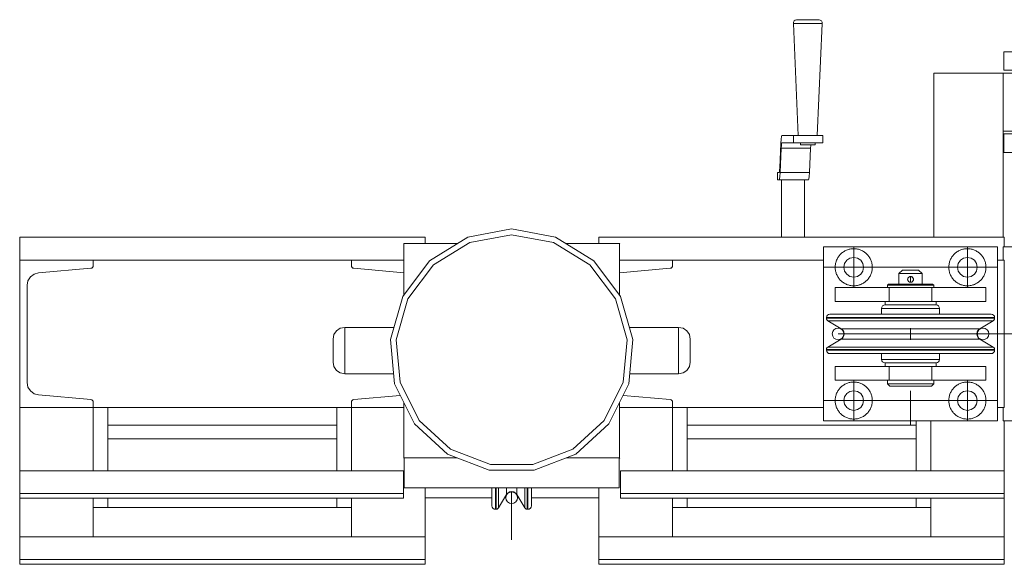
# Model space of a CAD drawing. Header units: millimetres. Extents: x 53746 to 116821, y -810352 to -765802.
# Tile 271 of 347: x 87289 to 88138, y -772743 to -772274. Entities that reach past the tile are written whole.
import ezdxf

# ---------------------------------------------------------------- set-up
doc = ezdxf.new("R2010")
doc.units = ezdxf.units.MM
doc.header["$MEASUREMENT"] = 0
doc.linetypes.add('DGN Style 3', pattern=[2002.806, 1430.575714, -572.230286])
doc.linetypes.add('DGN Style 4', pattern=[2290.351719, 1144.460571, -572.230286, 1.430576, -572.230286])
for name, color, linetype, lineweight in [('Main Cradle Rails', 7, 'Continuous', 0), ('Side Cradle Tower', 7, 'Continuous', 0), ('Side Cradle Tower Platform', 7, 'Continuous', 0)]:
    doc.layers.add(name, color=color, linetype=linetype, lineweight=lineweight)

# ---------------------------------------------------------------- blocks, each defined once
blk = doc.blocks.new('*U57')
at = {"layer": 'Side Cradle Tower', "color": 7, "linetype": 'Continuous', "lineweight": 0}
for p, q in [((2005.61, 15615.76), (2355.2, 15615.76)), ((2467.79, 15615.76), (2500.6, 15595.44)), ((2505.09, 15615.76), (2854.68, 15615.76)), ((2336.98, 15609.94), (2336.93, 15609.94)), ((2337.33, 15610.35), (2337.27, 15610.35)), ((2005.61, 15595.76), (2069.11, 15595.76)), ((2005.61, 15468.76), (2005.61, 15595.76)), ((2021.78, 15584.91), (2066.92, 15588.86)), ((2067.77, 15589.1), (2067.78, 15589.1)), ((2067.78, 15589.1), (2067.78, 15589.1)), ((2068.48, 15589.63), (2068.49, 15589.63)), ((2068.48, 15589.63), (2068.48, 15589.63)), ((2068.95, 15590.38), (2069.11, 15591.25)), ((2068.95, 15590.39), (2068.95, 15590.38)), ((2068.95, 15590.38), (2068.95, 15590.38)), ((2069.11, 15595.76), (2069.11, 15591.25)), ((2069.11, 15595.76), (2291.65, 15595.76)), ((2291.65, 15595.76), (2291.65, 15591.25)), ((2336.93, 15595.76), (2291.65, 15595.76)), ((2291.81, 15590.38), (2291.65, 15591.25)), ((2291.81, 15590.38), (2291.81, 15590.38)), ((2291.81, 15590.38), (2291.81, 15590.38)), ((2292.28, 15589.63), (2292.28, 15589.63)), ((2292.28, 15589.63), (2292.28, 15589.63)), ((2292.99, 15589.1), (2292.98, 15589.1)), ((2292.99, 15589.1), (2292.99, 15589.1)), ((2336.93, 15585.09), (2293.84, 15588.86)), ((2522.74, 15595.76), (2568.65, 15595.76)), ((2522.74, 15585.04), (2566.46, 15588.86)), ((2567.31, 15589.1), (2567.3, 15589.1)), ((2567.31, 15589.1), (2567.31, 15589.1)), ((2568.02, 15589.63), (2568.02, 15589.63)), ((2568.02, 15589.63), (2568.02, 15589.63)), ((2568.48, 15590.38), (2568.65, 15591.25)), ((2568.48, 15590.38), (2568.48, 15590.38)), ((2568.49, 15590.38), (2568.48, 15590.38)), ((2568.65, 15595.76), (2568.65, 15591.25)), ((2698.83, 15595.76), (2568.65, 15595.76)), ((2854.68, 15595.76), (2848.83, 15595.76)), ((2854.68, 15468.76), (2854.68, 15595.76)), ((2014.8, 15581.45), (2014.82, 15581.48)), ((2017.98, 15583.85), (2017.96, 15583.83)), ((2017.98, 15583.85), (2021.78, 15584.91)), ((2021.78, 15584.91), (2021.76, 15584.9)), ((2012.01, 15490.27), (2012.01, 15574.25)), ((2285.86, 15497.85), (2285.86, 15499.37)), ((2012.74, 15486.39), (2012.01, 15490.27)), ((2066.92, 15475.66), (2021.78, 15479.61)), ((2293.84, 15475.66), (2333.83, 15479.16)), ((2566.46, 15475.66), (2525.92, 15479.2)), ((2067.78, 15475.42), (2066.92, 15475.66)), ((2067.77, 15475.42), (2067.78, 15475.42)), ((2067.78, 15475.42), (2067.78, 15475.42)), ((2068.48, 15474.89), (2068.48, 15474.89)), ((2068.49, 15474.89), (2068.48, 15474.89)), ((2068.95, 15474.14), (2068.95, 15474.14)), ((2068.95, 15474.13), (2068.95, 15474.14)), ((2069.11, 15468.76), (2069.11, 15473.27)), ((2291.65, 15468.76), (2291.65, 15473.27)), ((2291.81, 15474.13), (2291.81, 15474.14)), ((2291.81, 15474.14), (2291.81, 15474.14)), ((2292.28, 15474.89), (2292.28, 15474.89)), ((2292.28, 15474.89), (2292.28, 15474.89)), ((2292.98, 15475.42), (2292.99, 15475.42)), ((2292.99, 15475.42), (2293.84, 15475.66)), ((2292.99, 15475.42), (2292.99, 15475.42)), ((2567.31, 15475.42), (2566.46, 15475.66)), ((2567.31, 15475.42), (2567.31, 15475.42)), ((2567.31, 15475.42), (2567.31, 15475.42)), ((2568.02, 15474.89), (2568.01, 15474.89)), ((2568.02, 15474.89), (2568.02, 15474.89)), ((2568.48, 15474.14), (2568.48, 15474.14)), ((2568.48, 15474.14), (2568.49, 15474.13)), ((2568.65, 15468.76), (2568.65, 15473.27)), ((2005.61, 15468.76), (2069.11, 15468.76)), ((2005.61, 15468.76), (2005.61, 15414.19)), ((2005.61, 15468.76), (2005.61, 15414.19)), ((2069.11, 15414.19), (2069.11, 15468.76)), ((2069.11, 15468.76), (2291.65, 15468.76)), ((2081.67, 15468.76), (2081.67, 15414.19)), ((2279.09, 15414.19), (2279.09, 15468.76)), ((2336.93, 15468.76), (2291.65, 15468.76)), ((2291.65, 15414.19), (2291.65, 15468.76)), ((2522.74, 15468.76), (2568.65, 15468.76)), ((2698.83, 15468.76), (2568.65, 15468.76)), ((2568.65, 15414.19), (2568.65, 15468.76)), ((2581.15, 15468.76), (2581.15, 15414.19)), ((2854.68, 15468.76), (2848.83, 15468.76)), ((2081.67, 15453.64), (2279.09, 15453.64)), ((2509.66, 15457.58), (2482.5, 15432.83)), ((2778.62, 15453.64), (2581.15, 15453.64)), ((2778.62, 15414.19), (2778.62, 15457.26)), ((2791.18, 15414.19), (2791.18, 15457.26)), ((2854.68, 15457.26), (2854.68, 15414.19)), ((2854.68, 15457.26), (2854.68, 15414.19)), ((2081.67, 15441.64), (2279.09, 15441.64)), ((2778.62, 15441.64), (2581.15, 15441.64)), ((2581.21, 15441.64), (2581.21, 15414.19)), ((2336.98, 15424.93), (2336.93, 15424.93)), ((2337.27, 15399.37), (2337.27, 15425.28)), ((2337.33, 15425.35), (2382.92, 15425.35)), ((2337.33, 15425.35), (2337.33, 15425.35)), ((2522.74, 15424.93), (2522.68, 15424.93)), ((2522.68, 15399.37), (2522.68, 15424.93)), ((2005.61, 15414.19), (2336.56, 15414.19)), ((2523.74, 15414.19), (2854.68, 15414.19)), ((2005.61, 15390.41), (2005.61, 15394.65)), ((2005.61, 15394.65), (2336.56, 15394.65)), ((2336.56, 15390.41), (2336.56, 15394.65)), ((2522.68, 15399.37), (2337.27, 15399.37)), ((2415.84, 15399.37), (2415.84, 15386.46)), ((2416.41, 15399.37), (2416.41, 15386.46)), ((2418.56, 15399.37), (2418.56, 15387.6)), ((2425.34, 15399.37), (2425.34, 15398.17)), ((2425.34, 15398.17), (2425.34, 15393.62)), ((2434.38, 15393.62), (2434.38, 15398.17)), ((2441.16, 15399.37), (2441.16, 15387.6)), ((2443.31, 15399.37), (2443.31, 15386.46)), ((2443.89, 15399.37), (2443.89, 15386.46)), ((2505.09, 15390.92), (2505.09, 15399.37)), ((2523.74, 15390.41), (2523.74, 15394.65)), ((2523.74, 15394.65), (2854.68, 15394.65)), ((2854.68, 15390.41), (2854.68, 15394.65)), ((2005.61, 15390.41), (2005.61, 15357.24)), ((2005.61, 15390.41), (2005.61, 15357.24)), ((2005.61, 15390.41), (2336.56, 15390.41)), ((2069.11, 15357.24), (2069.11, 15390.41)), ((2081.67, 15390.41), (2081.67, 15382.59)), ((2279.09, 15382.59), (2279.09, 15390.41)), ((2291.65, 15357.24), (2291.65, 15390.41)), ((2412.84, 15390.92), (2355.15, 15390.92)), ((2415.84, 15386.46), (2415.84, 15380.94)), ((2416.41, 15386.46), (2416.41, 15380.94)), ((2418.56, 15387.6), (2418.56, 15382.17)), ((2424.86, 15390.92), (2423.74, 15390.92)), ((2435.98, 15390.92), (2434.86, 15390.92)), ((2441.16, 15387.6), (2441.16, 15382.17)), ((2443.31, 15386.46), (2443.31, 15380.94)), ((2443.89, 15386.46), (2443.89, 15380.94)), ((2505.09, 15390.92), (2446.89, 15390.92)), ((2505.09, 15357.24), (2505.09, 15390.92)), ((2523.74, 15390.41), (2854.68, 15390.41)), ((2568.65, 15357.24), (2568.65, 15390.41)), ((2581.15, 15390.41), (2581.15, 15382.59)), ((2581.21, 15390.41), (2581.21, 15382.59)), ((2778.62, 15382.59), (2778.62, 15390.41)), ((2791.18, 15357.24), (2791.18, 15390.41)), ((2854.68, 15390.41), (2854.68, 15375.76)), ((2854.68, 15390.41), (2854.68, 15357.24)), ((2291.65, 15382.59), (2069.11, 15382.59)), ((2568.65, 15382.59), (2791.18, 15382.59)), ((2854.68, 15359.76), (2854.68, 15357.26)), ((2005.61, 15357.24), (2355.2, 15357.24)), ((2505.09, 15357.24), (2854.68, 15357.24)), ((2005.61, 15333.46), (2005.61, 15337.7)), ((2005.61, 15337.7), (2355.2, 15337.7)), ((2355.2, 15333.46), (2355.2, 15337.7)), ((2505.09, 15333.46), (2505.09, 15337.7)), ((2505.09, 15337.7), (2854.68, 15337.7)), ((2854.68, 15333.46), (2854.68, 15337.7)), ((2005.61, 15333.46), (2355.2, 15333.46)), ((2505.09, 15333.46), (2854.68, 15333.46))]:
    blk.add_line(p, q, dxfattribs=at)
at = {"layer": 'Side Cradle Tower', "color": 7, "linetype": 'DGN Style 4', "lineweight": 0}
blk.add_line((2429.86, 15354.71), (2429.86, 15396.2), dxfattribs=at)
at = {"layer": 'Side Cradle Tower', "color": 7, "linetype": 'Continuous', "lineweight": 0, "flags": 128}
for points in [[(2467.79, 15615.76), (2429.86, 15622.85), (2391.93, 15615.76), (2359.12, 15595.44), (2335.87, 15564.65), (2325.31, 15527.54), (2328.87, 15489.11), (2346.07, 15454.57), (2374.59, 15428.57), (2410.57, 15414.63), (2449.15, 15414.63), (2485.14, 15428.57), (2513.65, 15454.57), (2530.85, 15489.11), (2534.41, 15527.54), (2523.85, 15564.65), (2500.6, 15595.44)], [(2005.61, 15595.76), (2005.61, 15615.76), (2005.61, 15615.76)], [(2509.66, 15457.58), (2526.04, 15490.48), (2529.43, 15527.07), (2519.38, 15562.42), (2497.23, 15591.75), (2465.99, 15611.09), (2429.86, 15617.85), (2393.74, 15611.09), (2362.49, 15591.75), (2340.34, 15562.42), (2330.29, 15527.07), (2333.68, 15490.48), (2350.06, 15457.58), (2377.22, 15432.83), (2411.49, 15419.55), (2448.24, 15419.55), (2482.5, 15432.83)], [(2355.2, 15610.35), (2355.2, 15615.76), (2355.2, 15615.76)], [(2505.09, 15610.35), (2505.09, 15615.76), (2505.09, 15615.76)], [(2854.68, 15607.26), (2854.68, 15615.76), (2854.68, 15615.76)], [(2337.27, 15610.35), (2337.27, 15610.35), (2336.93, 15609.94), (2336.93, 15566.05)], [(2383.2, 15610.35), (2337.33, 15610.35), (2336.98, 15609.94), (2336.98, 15566.12)], [(2522.74, 15566.12), (2522.74, 15609.94), (2523.08, 15610.35), (2476.53, 15610.35)], [(2068.95, 15590.38), (2068.48, 15589.63), (2067.78, 15589.1), (2066.92, 15588.86)], [(2293.84, 15588.86), (2292.99, 15589.1), (2292.28, 15589.63), (2291.81, 15590.38)], [(2568.48, 15590.38), (2568.02, 15589.63), (2567.31, 15589.1), (2566.46, 15588.86)], [(2017.98, 15583.85), (2014.83, 15581.48), (2012.74, 15578.13), (2012.01, 15574.25)], [(2328.06, 15497.85), (2285.86, 15497.85), (2282.03, 15498.61), (2278.79, 15500.78), (2276.62, 15504.02), (2275.86, 15507.85), (2275.86, 15508.61), (2275.86, 15510.78), (2275.86, 15514.02), (2275.86, 15517.85), (2275.86, 15521.67), (2275.86, 15524.92), (2275.86, 15527.09), (2275.86, 15527.85), (2276.62, 15531.67), (2278.79, 15534.92), (2282.03, 15537.09), (2285.86, 15537.85), (2328.24, 15537.83)], [(2285.86, 15537.85), (2285.86, 15536.32), (2285.86, 15531.99), (2285.86, 15525.5), (2285.86, 15517.85), (2285.86, 15510.19), (2285.86, 15503.7), (2285.86, 15499.37)], [(2531.48, 15537.83), (2573.86, 15537.85), (2577.69, 15537.09), (2580.93, 15534.92), (2583.1, 15531.67), (2583.86, 15527.85), (2583.86, 15527.09), (2583.86, 15524.92), (2583.86, 15521.67), (2583.86, 15517.85), (2583.86, 15514.02), (2583.86, 15510.78), (2583.86, 15508.61), (2583.86, 15507.85), (2583.1, 15504.02), (2580.93, 15500.78), (2577.69, 15498.61), (2573.86, 15497.85), (2531.66, 15497.85)], [(2573.86, 15497.85), (2573.86, 15499.37), (2573.86, 15503.7), (2573.86, 15510.19), (2573.86, 15517.85), (2573.86, 15525.5), (2573.86, 15531.99), (2573.86, 15536.32), (2573.86, 15537.85)], [(2012.74, 15486.39), (2014.83, 15483.04), (2017.98, 15480.67), (2021.78, 15479.61)], [(2067.78, 15475.42), (2068.48, 15474.89), (2068.95, 15474.14), (2069.11, 15473.27)], [(2291.65, 15473.27), (2291.81, 15474.14), (2292.28, 15474.89), (2292.99, 15475.42)], [(2336.93, 15472.93), (2336.93, 15424.93), (2336.93, 15424.93)], [(2336.98, 15472.82), (2336.98, 15424.93), (2337.33, 15425.35)], [(2476.8, 15425.35), (2523.08, 15425.35), (2522.74, 15424.93), (2522.74, 15472.82)], [(2567.31, 15475.42), (2568.02, 15474.89), (2568.48, 15474.14), (2568.65, 15473.27)], [(2522.74, 15425), (2522.68, 15424.93), (2522.68, 15425.35)], [(2005.61, 15394.65), (2005.61, 15414.19), (2005.61, 15414.19)], [(2336.56, 15394.65), (2336.56, 15414.19), (2336.56, 15414.19)], [(2523.74, 15394.65), (2523.74, 15414.19), (2523.74, 15414.19)], [(2854.68, 15394.65), (2854.68, 15414.19), (2854.68, 15414.19)], [(2355.15, 15399.37), (2355.15, 15363.96), (2355.15, 15357.24)], [(2412.84, 15399.37), (2412.84, 15389.24), (2412.84, 15383.94), (2413.06, 15382.8), (2413.71, 15381.82), (2414.69, 15381.17), (2415.84, 15380.94), (2416.41, 15380.94), (2417.26, 15381.09), (2418, 15381.52), (2418.56, 15382.17), (2425.34, 15393.62), (2426.52, 15394.99), (2428.08, 15395.88), (2429.86, 15396.19), (2431.64, 15395.88), (2433.21, 15394.99)], [(2433.21, 15394.99), (2434.38, 15393.62), (2441.16, 15382.17), (2441.72, 15381.52), (2442.47, 15381.09), (2443.31, 15380.94), (2443.89, 15380.94), (2445.03, 15381.17), (2446.01, 15381.82), (2446.66, 15382.8), (2446.89, 15383.94), (2446.89, 15389.24), (2446.89, 15399.37)], [(2434.38, 15398.17), (2434.38, 15398.17), (2434.38, 15399.37)], [(2505.15, 15357.24), (2505.15, 15363.96), (2505.15, 15399.37)], [(2005.61, 15337.7), (2005.61, 15357.24), (2005.61, 15357.24)], [(2355.2, 15337.7), (2355.2, 15357.24), (2355.2, 15357.24)], [(2505.09, 15337.7), (2505.09, 15357.24), (2505.09, 15357.24)], [(2854.68, 15337.7), (2854.68, 15357.24), (2854.68, 15357.24)]]:
    blk.add_lwpolyline(points, dxfattribs=at)
at = {"layer": 'Side Cradle Tower', "color": 7, "linetype": 'Continuous', "lineweight": 0}
blk.add_arc((2429.86, 15390.94), 5, 0, 359.99999, dxfattribs=at)
at = {"layer": 'Side Cradle Tower Platform', "color": 7, "linetype": 'Continuous', "lineweight": 0}
for p, q in [((2685.76, 15803.37), (2689.44, 15803.37)), ((2793.83, 15615.76), (2793.83, 15757.26)), ((2853.83, 15757.26), (2853.83, 15707.26)), ((2903.83, 15757.26), (2853.83, 15757.26)), ((2662.02, 15696.54), (2662.26, 15700.22)), ((2662.86, 15703.36), (2672.91, 15703.36)), ((2677.53, 15703.36), (2672.91, 15703.36)), ((2672.91, 15703.36), (2672.91, 15697.01)), ((2698.27, 15697.01), (2698.27, 15703.36)), ((2853.83, 15707.26), (2903.83, 15707.26)), ((2853.83, 15615.76), (2853.83, 15707.26)), ((2661.01, 15675.59), (2662.02, 15696.54)), ((2662.3, 15692.46), (2661.29, 15671.51)), ((2662.3, 15692.46), (2687.66, 15692.46)), ((2662.86, 15697.01), (2662.65, 15696.48)), ((2672.91, 15697.01), (2662.86, 15697.01)), ((2677.53, 15697.01), (2672.91, 15697.01)), ((2687.97, 15695.42), (2685.57, 15695.42)), ((2686.65, 15671.51), (2687.66, 15692.46)), ((2698.27, 15697.01), (2694.08, 15697.01)), ((2660.53, 15671.61), (2658.97, 15671.61)), ((2658.97, 15671.61), (2658.97, 15665.26)), ((2660.53, 15671.61), (2660.71, 15672.08)), ((2661.29, 15671.51), (2661.08, 15668.14)), ((2661.29, 15671.51), (2686.65, 15671.51)), ((2686.43, 15668.14), (2686.65, 15671.51)), ((2658.97, 15665.26), (2660.53, 15665.26)), ((2660.53, 15665.26), (2685.89, 15665.26)), ((2662.41, 15615.76), (2662.41, 15665.11)), ((2682.41, 15615.76), (2682.41, 15665.11)), ((2698.83, 15607.26), (2848.83, 15607.26)), ((2698.83, 15457.26), (2698.83, 15607.26)), ((2848.83, 15607.26), (2848.83, 15457.26)), ((2853.83, 15595.76), (2853.83, 15607.26)), ((2853.83, 15607.26), (2863.83, 15607.26)), ((2718.82, 15595.77), (2716.98, 15593.01)), ((2830.68, 15593.01), (2828.84, 15595.77)), ((2773.83, 15587.26), (2771.15, 15587.26)), ((2772.06, 15581.01), (2771.61, 15580.41)), ((2771.61, 15580.41), (2771.81, 15580.73)), ((2771.61, 15580.41), (2771.61, 15580.4)), ((2771.81, 15580.73), (2771.86, 15580.79)), ((2772.88, 15581.56), (2772.1, 15581.06)), ((2772.11, 15581.07), (2772.11, 15581.08)), ((2773.14, 15581.66), (2773.15, 15581.66)), ((2773.58, 15581.75), (2773.83, 15581.75)), ((2774.57, 15581.64), (2773.83, 15581.75)), ((2775.59, 15581.02), (2775.45, 15581.15)), ((2776.11, 15580.26), (2775.59, 15581.02)), ((2776.01, 15580.49), (2776.02, 15580.48)), ((2708.83, 15572.26), (2708.83, 15560.26)), ((2755.4, 15572.26), (2755.4, 15560.26)), ((2756.28, 15575.26), (2760.4, 15575.26)), ((2771.33, 15579.16), (2771.33, 15579.16)), ((2771.33, 15579.16), (2771.38, 15578.77)), ((2771.38, 15578.77), (2771.33, 15579.16)), ((2771.36, 15579.6), (2771.34, 15579.27)), ((2771.38, 15578.77), (2771.38, 15578.77)), ((2771.38, 15578.76), (2771.52, 15578.3)), ((2771.39, 15578.74), (2771.51, 15578.34)), ((2771.57, 15580.32), (2771.53, 15580.21)), ((2771.67, 15578.01), (2771.67, 15578.01)), ((2771.7, 15577.96), (2772.07, 15577.5)), ((2771.89, 15577.69), (2771.93, 15577.64)), ((2772.07, 15577.5), (2772.2, 15577.37)), ((2773.27, 15576.83), (2772.91, 15576.94)), ((2773.83, 15576.77), (2774.15, 15576.78)), ((2774.18, 15576.78), (2774.56, 15576.87)), ((2774.55, 15576.87), (2774.78, 15576.96)), ((2774.56, 15576.87), (2774.55, 15576.87)), ((2774.79, 15576.96), (2775.3, 15577.24)), ((2775.29, 15577.23), (2775.28, 15577.22)), ((2775.6, 15577.49), (2775.56, 15577.46)), ((2776.1, 15578.21), (2776.1, 15578.2)), ((2776.21, 15579.98), (2776.13, 15580.21)), ((2776.31, 15579.51), (2776.2, 15580.07)), ((2776.24, 15578.58), (2776.24, 15578.57)), ((2789.64, 15572.26), (2792.26, 15572.26)), ((2792.26, 15572.26), (2792.26, 15560.26)), ((2792.31, 15574.26), (2793.83, 15574.26)), ((2838.83, 15572.26), (2838.83, 15560.26)), ((2706.85, 15546.29), (2701.33, 15546.29)), ((2706.85, 15545.71), (2701.33, 15545.71)), ((2746.09, 15545.71), (2722.57, 15545.71)), ((2773.83, 15545.71), (2746.09, 15545.71)), ((2773.83, 15543.56), (2746.56, 15543.56)), ((2801.57, 15546.29), (2773.83, 15546.29)), ((2801.58, 15545.71), (2773.83, 15545.71)), ((2825.1, 15546.29), (2801.58, 15546.29)), ((2845.11, 15543.56), (2839.68, 15543.56)), ((2846.33, 15546.29), (2840.81, 15546.29)), ((2846.33, 15545.71), (2840.81, 15545.71)), ((2718.56, 15536.78), (2714.01, 15536.78)), ((2773.83, 15527.26), (2773.83, 15537.26)), ((2773.83, 15527.26), (2773.83, 15537.26)), ((2707.98, 15520.96), (2702.56, 15520.96)), ((2801.11, 15520.96), (2773.83, 15520.96)), ((2829.1, 15527.74), (2833.66, 15527.74)), ((2706.85, 15518.81), (2701.33, 15518.81)), ((2706.85, 15518.23), (2701.33, 15518.23)), ((2746.09, 15518.23), (2722.57, 15518.23)), ((2773.83, 15518.81), (2746.09, 15518.81)), ((2773.83, 15518.23), (2746.09, 15518.23)), ((2801.57, 15518.81), (2773.83, 15518.81)), ((2825.1, 15518.81), (2801.58, 15518.81)), ((2846.33, 15518.81), (2840.81, 15518.81)), ((2846.33, 15518.23), (2840.81, 15518.23)), ((2708.83, 15492.26), (2708.83, 15504.26)), ((2755.4, 15492.26), (2755.4, 15504.26)), ((2761.33, 15507.26), (2773.83, 15507.26)), ((2773.83, 15507.26), (2786.33, 15507.26)), ((2782.25, 15507.26), (2773.83, 15507.26)), ((2792.26, 15492.26), (2792.26, 15504.26)), ((2838.83, 15492.26), (2838.83, 15504.26)), ((2766.94, 15487.26), (2761.1, 15487.26)), ((2792.26, 15492.26), (2789.68, 15492.26)), ((2826.08, 15482.61), (2822.83, 15483.26)), ((2733.33, 15474.76), (2732.68, 15471.51)), ((2853.83, 15457.26), (2853.83, 15468.76)), ((2848.83, 15457.26), (2698.83, 15457.26)), ((2863.83, 15457.26), (2853.83, 15457.26))]:
    blk.add_line(p, q, dxfattribs=at)
at = {"layer": 'Side Cradle Tower Platform', "color": 7, "linetype": 'DGN Style 4', "lineweight": 0}
for p, q in [((2724.83, 15572.26), (2724.83, 15607.26)), ((2822.83, 15572.26), (2822.83, 15607.26)), ((2698.83, 15589.76), (2848.83, 15589.76)), ((2773.83, 15576.77), (2773.83, 15581.75)), ((2724.83, 15492.26), (2724.83, 15457.26)), ((2822.83, 15492.26), (2822.83, 15457.26)), ((2773.83, 15453.11), (2773.83, 15483.18)), ((2698.83, 15474.76), (2848.83, 15474.76))]:
    blk.add_line(p, q, dxfattribs=at)
at = {"layer": 'Side Cradle Tower Platform', "color": 7, "linetype": 'DGN Style 3', "lineweight": 0}
for p in [(2711.33, 15532.26), (3050.34, 15532.26)]:
    blk.add_line(p, (2818.03, 15532.26), dxfattribs=at)
at = {"layer": 'Side Cradle Tower Platform', "color": 7, "linetype": 'Continuous', "lineweight": 0, "flags": 128}
for points in [[(2677.05, 15703.36), (2672.76, 15800.09), (2672.93, 15801.24), (2673.49, 15802.26), (2674.39, 15803), (2675.5, 15803.37), (2675.5, 15803.37)], [(2685.76, 15803.37), (2682.01, 15803.37), (2678.73, 15803.37), (2676.45, 15803.37), (2675.5, 15803.37), (2675.5, 15803.37)], [(2694.92, 15803.37), (2694.92, 15803.37), (2694.39, 15803.37), (2692.47, 15803.37), (2689.44, 15803.37)], [(2694.92, 15803.37), (2694.92, 15803.37), (2696.02, 15803), (2696.92, 15802.26), (2697.49, 15801.24), (2697.65, 15800.09), (2693.37, 15703.36)], [(2697.65, 15800.09), (2696.98, 15800.09), (2694.51, 15800.09), (2690.63, 15800.09), (2685.92, 15800.09), (2681.1, 15800.09), (2676.91, 15800.09), (2673.98, 15800.09), (2672.76, 15800.09)], [(2854.26, 15759.76), (2854.15, 15759.76), (2854.15, 15775.76), (2854.26, 15775.76)], [(2863.92, 15759.76), (2857.64, 15759.76), (2854.26, 15759.76), (2854.26, 15775.76), (2857.64, 15775.76), (2863.92, 15775.76)], [(2853.83, 15757.26), (2853.83, 15757.26), (2793.83, 15757.26), (2793.83, 15757.26)], [(2662.26, 15700.22), (2662.54, 15702.56), (2662.86, 15703.36)], [(2698.27, 15703.36), (2694.08, 15703.36), (2688.79, 15703.36), (2683.04, 15703.36), (2677.53, 15703.36)], [(2854.26, 15688.76), (2854.15, 15688.76), (2854.15, 15704.76), (2854.26, 15704.76)], [(2872.26, 15688.76), (2863.92, 15688.76), (2857.64, 15688.76), (2854.26, 15688.76), (2854.26, 15704.76), (2857.64, 15704.76), (2863.92, 15704.76)], [(2662.65, 15696.48), (2662.46, 15694.92), (2662.3, 15692.46)], [(2694.08, 15697.01), (2694.08, 15697.01), (2688.79, 15697.01), (2683.04, 15697.01), (2677.53, 15697.01)], [(2685.57, 15695.42), (2683.12, 15695.42), (2680.98, 15695.42), (2679.49, 15695.42), (2678.87, 15695.42), (2678.87, 15697.01)], [(2687.66, 15692.46), (2687.81, 15694.92), (2687.88, 15695.42)], [(2691.55, 15697.01), (2691.55, 15695.42), (2691.2, 15695.42), (2689.95, 15695.42), (2687.97, 15695.42)], [(2660.71, 15672.08), (2660.88, 15673.44), (2661.01, 15675.59)], [(2661.08, 15668.14), (2660.81, 15665.99), (2660.53, 15665.26)], [(2685.89, 15665.26), (2686.17, 15665.99), (2686.43, 15668.14)], [(2662.41, 15665.11), (2663.15, 15665.11), (2665.29, 15665.11)], [(2665.29, 15665.11), (2668.52, 15665.11), (2672.34, 15665.11), (2676.18, 15665.11), (2679.43, 15665.11), (2681.62, 15665.11), (2682.41, 15665.11), (2682.41, 15665.11)], [(2718.82, 15595.77), (2721.58, 15597.61), (2724.83, 15598.26), (2728.08, 15597.61), (2730.84, 15595.77), (2732.68, 15593.01), (2733.33, 15589.76), (2732.68, 15586.51), (2730.84, 15583.75), (2728.08, 15581.91), (2724.83, 15581.26), (2721.58, 15581.91), (2718.82, 15583.75), (2716.98, 15586.51), (2716.33, 15589.76), (2716.98, 15593.01)], [(2830.68, 15593.01), (2831.33, 15589.76), (2830.68, 15586.51), (2828.84, 15583.75), (2826.08, 15581.91), (2822.83, 15581.26), (2819.58, 15581.91), (2816.82, 15583.75), (2814.98, 15586.51), (2814.33, 15589.76), (2814.98, 15593.01), (2816.82, 15595.77), (2819.58, 15597.61), (2822.83, 15598.26), (2826.08, 15597.61), (2828.84, 15595.77)], [(2763.83, 15575.26), (2763.83, 15584.26), (2766.83, 15587.26), (2767.36, 15587.26), (2768.88, 15587.26), (2771.15, 15587.26)], [(2763.83, 15584.26), (2764.59, 15584.26), (2766.76, 15584.26), (2770, 15584.26), (2773.83, 15584.26), (2777.66, 15584.26), (2780.9, 15584.26), (2783.07, 15584.26), (2783.83, 15584.26)], [(2771.53, 15580.21), (2771.61, 15580.41), (2771.61, 15580.41)], [(2772.11, 15581.08), (2772.11, 15581.08), (2772.07, 15581.02), (2771.81, 15580.73), (2771.81, 15580.73)], [(2772.11, 15581.08), (2772.4, 15581.31), (2772.79, 15581.53), (2772.88, 15581.56), (2773.14, 15581.66)], [(2773.15, 15581.66), (2772.88, 15581.56), (2772.87, 15581.56)], [(2773.58, 15581.75), (2773.58, 15581.75), (2773.14, 15581.66), (2773.14, 15581.66)], [(2773.58, 15581.75), (2773.58, 15581.75), (2773.58, 15581.75)], [(2773.83, 15587.26), (2776.51, 15587.26), (2778.78, 15587.26), (2780.3, 15587.26), (2780.83, 15587.26), (2783.83, 15584.26), (2783.83, 15575.26)], [(2773.83, 15581.75), (2773.97, 15581.76), (2774.41, 15581.69), (2774.79, 15581.57), (2774.79, 15581.57), (2775.19, 15581.36), (2775.49, 15581.13), (2775.59, 15581.02), (2775.81, 15580.79), (2776.01, 15580.49)], [(2775.49, 15581.13), (2774.78, 15581.56), (2774.41, 15581.69)], [(2776.13, 15580.21), (2776.13, 15580.21), (2776.01, 15580.49), (2776.01, 15580.49)], [(2708.83, 15572.26), (2708.83, 15572.26), (2755.4, 15572.26), (2757.98, 15572.26)], [(2753.83, 15572.26), (2753.83, 15574.26), (2754.83, 15575.26), (2756.28, 15575.26)], [(2792.31, 15574.26), (2787.97, 15574.26), (2781.49, 15574.26), (2773.83, 15574.26), (2766.18, 15574.26), (2759.69, 15574.26), (2755.35, 15574.26), (2753.83, 15574.26)], [(2759.73, 15572.26), (2759.69, 15572.26), (2757.98, 15572.26)], [(2759.73, 15572.26), (2759.75, 15572.26), (2764.04, 15572.26)], [(2760.4, 15575.26), (2766.56, 15575.26), (2773.83, 15575.26), (2781.1, 15575.26), (2787.27, 15575.26), (2791.39, 15575.26), (2792.83, 15575.26), (2793.83, 15574.26), (2793.83, 15572.26)], [(2766.2, 15572.26), (2766.18, 15572.26), (2764.04, 15572.26)], [(2766.2, 15572.26), (2766.22, 15572.26), (2773.83, 15572.26)], [(2771.34, 15579.26), (2771.34, 15579.26), (2771.33, 15579.16), (2771.33, 15579.16)], [(2771.34, 15579.26), (2771.35, 15579.6), (2771.44, 15579.99), (2771.53, 15580.21)], [(2771.58, 15580.33), (2771.53, 15580.21), (2771.35, 15579.6)], [(2771.51, 15578.34), (2771.38, 15578.77), (2771.38, 15578.77)], [(2771.51, 15578.34), (2771.51, 15578.34), (2771.51, 15578.34)], [(2771.67, 15578.01), (2771.52, 15578.3), (2771.51, 15578.34)], [(2771.52, 15578.31), (2771.52, 15578.3), (2771.67, 15578)], [(2771.93, 15577.64), (2771.67, 15578.01), (2771.67, 15578.01)], [(2772.56, 15577.11), (2772.19, 15577.37), (2772.07, 15577.5), (2771.93, 15577.64)], [(2772.19, 15577.37), (2772.88, 15576.95), (2772.91, 15576.94), (2772.91, 15576.94), (2773.34, 15576.81)], [(2773.34, 15576.81), (2773.34, 15576.81), (2772.91, 15576.94), (2772.88, 15576.95), (2772.56, 15577.11), (2772.56, 15577.11)], [(2772.56, 15577.11), (2772.88, 15576.95), (2772.91, 15576.94), (2773.83, 15576.77)], [(2774.55, 15576.87), (2774.18, 15576.78), (2773.83, 15576.77), (2773.83, 15576.77), (2773.74, 15576.76), (2773.34, 15576.81)], [(2773.83, 15572.26), (2773.83, 15572.26), (2781.45, 15572.26), (2781.46, 15572.26)], [(2775.28, 15577.22), (2774.97, 15577.03), (2774.78, 15576.96)], [(2775.28, 15577.22), (2775.28, 15577.22), (2775.6, 15577.49), (2775.6, 15577.49)], [(2775.45, 15577.37), (2775.6, 15577.5), (2776.1, 15578.2)], [(2776.1, 15578.2), (2775.87, 15577.81), (2775.63, 15577.52), (2775.6, 15577.49)], [(2776.1, 15578.2), (2776.1, 15578.2), (2776.14, 15578.31), (2776.24, 15578.58), (2776.24, 15578.58)], [(2776.13, 15580.21), (2776.2, 15580.07), (2776.29, 15579.7), (2776.33, 15579.26), (2776.32, 15579.01)], [(2776.23, 15578.57), (2776.32, 15579.01), (2776.32, 15579.01)], [(2776.24, 15578.58), (2776.32, 15579.01), (2776.32, 15579.01)], [(2776.32, 15579.01), (2776.32, 15579.01), (2776.24, 15578.58), (2776.24, 15578.58)], [(2776.32, 15579.01), (2776.32, 15579.26), (2776.29, 15579.7)], [(2783.62, 15572.26), (2781.49, 15572.26), (2781.46, 15572.26)], [(2783.53, 15572.26), (2787.91, 15572.26), (2787.94, 15572.26)], [(2789.68, 15572.26), (2787.97, 15572.26), (2787.94, 15572.26)], [(2792.26, 15572.26), (2838.83, 15572.26), (2838.83, 15572.26)], [(2708.83, 15560.26), (2708.83, 15560.26), (2751.83, 15560.26)], [(2748.83, 15549.29), (2748.83, 15554.26), (2749.06, 15555.41), (2749.71, 15556.38), (2750.68, 15557.03), (2751.83, 15557.26), (2753.51, 15557.26), (2758.28, 15557.26), (2765.41, 15557.26)], [(2765.41, 15560.26), (2773.83, 15560.26), (2782.25, 15560.26), (2789.39, 15560.26), (2794.16, 15560.26), (2795.83, 15560.26), (2795.83, 15557.26), (2794.16, 15557.26), (2789.39, 15557.26), (2782.25, 15557.26), (2773.83, 15557.26), (2765.41, 15557.26), (2758.28, 15557.26), (2753.51, 15557.26), (2751.83, 15557.26), (2751.83, 15560.26), (2753.51, 15560.26), (2758.28, 15560.26), (2765.41, 15560.26)], [(2765.41, 15557.26), (2765.41, 15557.26), (2773.83, 15557.26)], [(2773.83, 15557.26), (2773.83, 15557.26), (2782.25, 15557.26)], [(2782.25, 15557.26), (2782.25, 15557.26), (2789.39, 15557.26)], [(2789.39, 15557.26), (2789.39, 15557.26), (2794.16, 15557.26)], [(2794.16, 15557.26), (2794.16, 15557.26), (2795.83, 15557.26), (2796.98, 15557.03), (2797.95, 15556.38), (2798.6, 15555.41), (2798.83, 15554.26), (2798.83, 15549.29)], [(2795.83, 15560.26), (2838.83, 15560.26), (2838.83, 15560.26)], [(2715.38, 15528.92), (2714.01, 15527.74), (2702.56, 15520.96), (2701.9, 15520.4), (2701.48, 15519.66), (2701.33, 15518.81), (2701.33, 15518.23), (2701.56, 15517.09), (2702.21, 15516.11), (2703.18, 15515.46), (2704.33, 15515.23), (2709.62, 15515.23), (2724.69, 15515.23), (2747.24, 15515.23), (2773.83, 15515.23), (2800.43, 15515.23), (2822.98, 15515.23), (2838.04, 15515.23), (2843.33, 15515.23), (2844.48, 15515.46), (2845.45, 15516.11), (2846.1, 15517.09), (2846.33, 15518.23), (2846.33, 15518.81), (2846.18, 15519.66), (2845.76, 15520.4), (2845.11, 15520.96), (2833.66, 15527.74), (2832.28, 15528.92), (2831.39, 15530.48), (2831.08, 15532.26), (2831.39, 15534.04), (2832.28, 15535.6), (2833.66, 15536.78), (2845.11, 15543.56), (2845.76, 15544.12), (2846.18, 15544.86), (2846.33, 15545.71), (2846.33, 15546.29), (2846.1, 15547.43), (2845.45, 15548.41), (2844.48, 15549.06), (2843.33, 15549.29), (2838.04, 15549.29), (2822.98, 15549.29), (2800.43, 15549.29), (2773.83, 15549.29), (2747.24, 15549.29), (2724.69, 15549.29), (2709.62, 15549.29), (2704.33, 15549.29), (2703.18, 15549.06), (2702.21, 15548.41), (2701.56, 15547.43), (2701.33, 15546.29), (2701.33, 15545.71), (2701.48, 15544.86), (2701.9, 15544.12), (2702.56, 15543.56), (2714.01, 15536.78), (2715.38, 15535.6), (2716.27, 15534.04), (2716.58, 15532.26), (2716.27, 15530.48), (2715.38, 15528.92)], [(2773.83, 15554.26), (2764.26, 15554.26), (2756.15, 15554.26), (2750.73, 15554.26), (2748.83, 15554.26)], [(2798.83, 15554.26), (2796.93, 15554.26), (2791.51, 15554.26), (2783.4, 15554.26), (2773.83, 15554.26)], [(2746.56, 15543.56), (2746.56, 15543.56), (2723.43, 15543.56), (2707.98, 15543.56), (2702.56, 15543.56)], [(2722.57, 15546.29), (2706.85, 15546.29), (2706.85, 15546.29)], [(2722.57, 15545.71), (2706.85, 15545.71), (2706.85, 15545.71)], [(2746.09, 15546.29), (2722.57, 15546.29), (2722.57, 15546.29)], [(2773.83, 15546.29), (2746.09, 15546.29), (2746.09, 15546.29)], [(2801.11, 15543.56), (2801.11, 15543.56), (2773.83, 15543.56)], [(2824.23, 15543.56), (2824.23, 15543.56), (2801.11, 15543.56)], [(2825.1, 15545.71), (2825.1, 15545.71), (2801.58, 15545.71)], [(2839.68, 15543.56), (2839.68, 15543.56), (2824.23, 15543.56)], [(2840.81, 15546.29), (2840.81, 15546.29), (2825.1, 15546.29)], [(2840.81, 15545.71), (2840.81, 15545.71), (2825.1, 15545.71)], [(2773.83, 15536.78), (2750.94, 15536.78), (2731.53, 15536.78), (2718.56, 15536.78), (2718.56, 15536.78)], [(2833.66, 15536.78), (2829.1, 15536.78), (2816.13, 15536.78), (2796.73, 15536.78), (2773.83, 15536.78)], [(2723.43, 15520.96), (2707.98, 15520.96), (2707.98, 15520.96)], [(2714.01, 15527.74), (2718.56, 15527.74), (2731.53, 15527.74), (2750.94, 15527.74)], [(2746.55, 15520.96), (2723.43, 15520.96), (2723.43, 15520.96)], [(2773.83, 15520.96), (2746.56, 15520.96), (2746.56, 15520.96)], [(2750.94, 15527.74), (2773.83, 15527.74), (2796.73, 15527.74), (2816.13, 15527.74), (2829.1, 15527.74), (2829.1, 15527.74)], [(2845.11, 15520.96), (2839.68, 15520.96), (2824.23, 15520.96), (2801.11, 15520.96), (2801.11, 15520.96)], [(2722.57, 15518.81), (2706.85, 15518.81), (2706.85, 15518.81)], [(2722.57, 15518.23), (2706.85, 15518.23), (2706.85, 15518.23)], [(2746.09, 15518.81), (2722.57, 15518.81), (2722.57, 15518.81)], [(2765.41, 15507.26), (2758.28, 15507.26), (2753.51, 15507.26), (2751.83, 15507.26), (2750.68, 15507.49), (2749.71, 15508.14), (2749.06, 15509.11), (2748.83, 15510.26), (2748.83, 15515.23)], [(2801.58, 15518.23), (2801.58, 15518.23), (2773.83, 15518.23)], [(2798.83, 15515.23), (2798.83, 15510.26), (2798.6, 15509.11), (2797.95, 15508.14), (2796.98, 15507.49), (2795.83, 15507.26), (2794.16, 15507.26), (2794.16, 15507.26)], [(2825.1, 15518.23), (2825.1, 15518.23), (2801.58, 15518.23)], [(2840.81, 15518.81), (2840.81, 15518.81), (2825.1, 15518.81)], [(2840.81, 15518.23), (2840.81, 15518.23), (2825.1, 15518.23)], [(2751.83, 15504.26), (2708.83, 15504.26), (2708.83, 15504.26)], [(2773.83, 15510.26), (2764.26, 15510.26), (2756.15, 15510.26), (2750.73, 15510.26), (2748.83, 15510.26)], [(2765.41, 15507.26), (2773.83, 15507.26), (2782.25, 15507.26), (2789.39, 15507.26), (2794.16, 15507.26), (2795.83, 15507.26), (2795.83, 15504.26), (2794.16, 15504.26), (2789.39, 15504.26), (2782.25, 15504.26), (2773.83, 15504.26), (2765.41, 15504.26), (2758.28, 15504.26), (2753.51, 15504.26), (2751.83, 15504.26), (2751.83, 15507.26), (2753.51, 15507.26), (2758.28, 15507.26), (2765.41, 15507.26)], [(2773.83, 15507.26), (2765.41, 15507.26), (2765.41, 15507.26)], [(2798.83, 15510.26), (2796.93, 15510.26), (2791.51, 15510.26), (2783.4, 15510.26), (2773.83, 15510.26)], [(2789.39, 15507.26), (2782.25, 15507.26), (2782.25, 15507.26)], [(2794.16, 15507.26), (2789.39, 15507.26), (2789.39, 15507.26)], [(2838.83, 15504.26), (2838.83, 15504.26), (2795.83, 15504.26)], [(2758.02, 15492.26), (2755.4, 15492.26), (2708.83, 15492.26), (2708.83, 15492.26)], [(2761.1, 15487.26), (2757.2, 15487.26), (2755.83, 15487.26), (2753.83, 15489.26), (2753.83, 15492.26)], [(2753.83, 15489.26), (2755.35, 15489.26), (2759.69, 15489.26), (2766.18, 15489.26), (2773.83, 15489.26), (2781.49, 15489.26), (2787.97, 15489.26), (2792.31, 15489.26), (2793.83, 15489.26)], [(2757.98, 15492.26), (2759.69, 15492.26), (2759.73, 15492.26)], [(2764.13, 15492.26), (2759.75, 15492.26), (2759.73, 15492.26)], [(2764.04, 15492.26), (2766.18, 15492.26), (2766.2, 15492.26)], [(2773.83, 15492.26), (2766.22, 15492.26), (2766.2, 15492.26)], [(2793.83, 15492.26), (2793.83, 15489.26), (2791.83, 15487.26), (2790.46, 15487.26), (2786.56, 15487.26), (2780.72, 15487.26), (2773.83, 15487.26), (2766.94, 15487.26)], [(2781.46, 15492.26), (2781.45, 15492.26), (2773.83, 15492.26), (2773.83, 15492.26)], [(2781.46, 15492.26), (2781.49, 15492.26), (2783.62, 15492.26)], [(2787.94, 15492.26), (2787.91, 15492.26), (2783.62, 15492.26)], [(2787.94, 15492.26), (2787.97, 15492.26), (2789.68, 15492.26)], [(2838.83, 15492.26), (2838.83, 15492.26), (2792.26, 15492.26)], [(2733.33, 15474.76), (2732.68, 15478.01), (2730.84, 15480.77), (2728.08, 15482.61), (2724.83, 15483.26), (2721.58, 15482.61), (2718.82, 15480.77), (2716.98, 15478.01), (2716.33, 15474.76), (2716.98, 15471.51), (2718.82, 15468.75), (2721.58, 15466.91), (2724.83, 15466.26), (2728.08, 15466.91), (2730.84, 15468.75), (2732.68, 15471.51)], [(2826.08, 15482.61), (2828.84, 15480.77), (2830.68, 15478.01), (2831.33, 15474.76), (2830.68, 15471.51), (2828.84, 15468.75), (2826.08, 15466.91), (2822.83, 15466.26), (2819.58, 15466.91), (2816.82, 15468.75), (2814.98, 15471.51), (2814.33, 15474.76), (2814.98, 15478.01), (2816.82, 15480.77), (2819.58, 15482.61), (2822.83, 15483.26)]]:
    blk.add_lwpolyline(points, dxfattribs=at)
at = {"layer": 'Side Cradle Tower Platform', "color": 7, "linetype": 'DGN Style 4', "lineweight": 0, "extrusion": (0, 0, -1)}
for centre in [(-2724.83, 15589.76), (-2822.83, 15589.76), (-2724.83, 15474.76), (-2822.83, 15474.76)]:
    blk.add_arc(centre, 16, 0, 359.99999, dxfattribs=at)
at = {"layer": 'Side Cradle Tower Platform', "color": 7, "linetype": 'Continuous', "lineweight": 0}
blk.add_arc((2711.33, 15532.26), 5, 0, 359.99999, dxfattribs=at)
at = {"layer": 'Side Cradle Tower Platform', "color": 7, "linetype": 'Continuous', "lineweight": 0, "extrusion": (0, 0, -1)}
blk.add_arc((-2836.33, 15532.26), 5, 0, 359.99999, dxfattribs=at)

msp = doc.modelspace()

# ---------------------------------------------------------------- block references
at = {"layer": 'Main Cradle Rails', "color": 7, "linetype": 'Continuous', "lineweight": 0}
msp.add_blockref('*U57', (85283.05, -788076.95), dxfattribs=at)

doc.saveas('drawing.dxf')
